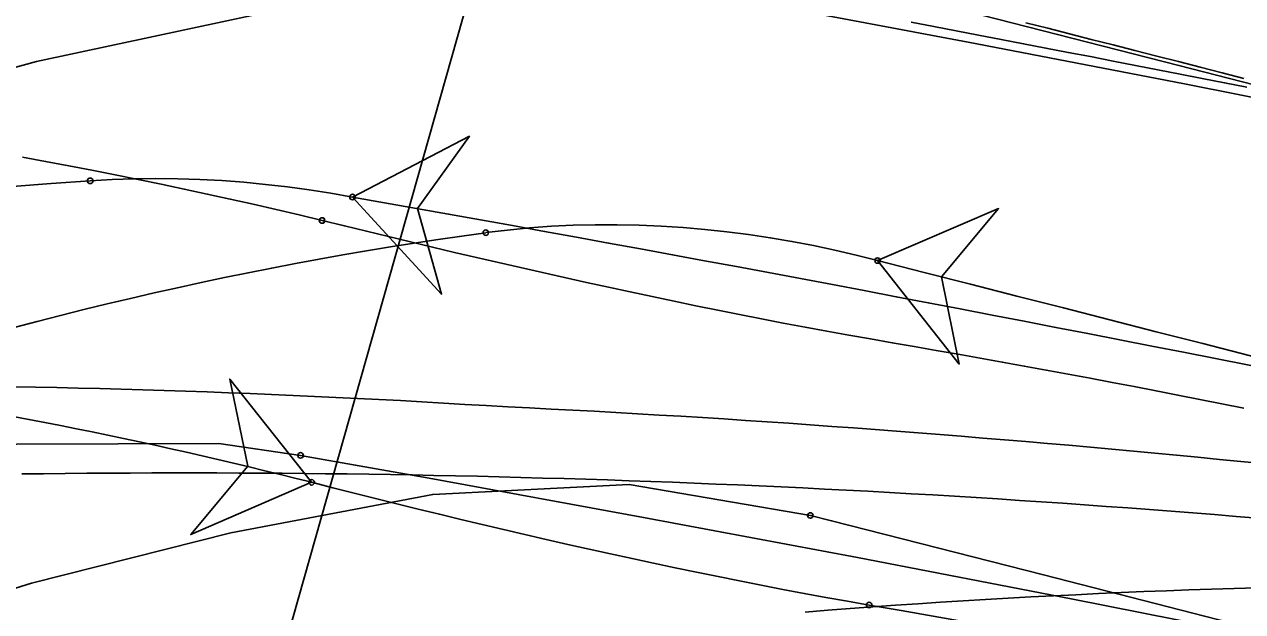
# Model space of a CAD drawing. Extents: x -14 to 1565148, y -25 to 642856.
# Drawn here: x 1564996.24 to 1565014.73, y 636524.76 to 636533.67 of the extents above; entities that cross this region are included whole.
import ezdxf

# ---------------------------------------------------------------- set-up
doc = ezdxf.new("R2010")
doc.units = 0
for name, color, linetype in [('DR_P_Headwall', 7, 'Continuous'), ('GE_P_Alignment_100_Stations', 7, 'Continuous'), ('PM_P_Edge_Line', 7, 'Continuous'), ('SC_Scratch2', 7, 'Continuous'), ('TR_Turning_Path27', 7, 'Continuous'), ('TR_Turning_Path29', 7, 'Continuous')]:
    doc.layers.add(name, color=color, linetype=linetype)

msp = doc.modelspace()

# ---------------------------------------------------------------- linework, layer by layer
at = {"layer": 'DR_P_Headwall'}
msp.add_lwpolyline([(1564996.205, 636526.849), (1564996.534, 636526.852), (1564996.863, 636526.856), (1564997.193, 636526.858), (1564997.522, 636526.861), (1564997.851, 636526.862), (1564998.18, 636526.863), (1564998.509, 636526.864), (1564998.838, 636526.864), (1564999.167, 636526.863), (1564999.497, 636526.862), (1564999.826, 636526.861), (1565000.155, 636526.858), (1565000.484, 636526.855), (1565000.814, 636526.852), (1565001.143, 636526.848), (1565001.472, 636526.844), (1565001.801, 636526.838), (1565002.131, 636526.833), (1565002.46, 636526.827), (1565002.789, 636526.82), (1565003.119, 636526.813), (1565003.448, 636526.805), (1565003.777, 636526.796), (1565004.106, 636526.787), (1565004.436, 636526.778), (1565004.765, 636526.768), (1565005.094, 636526.757), (1565005.424, 636526.746), (1565005.753, 636526.734), (1565006.082, 636526.722), (1565006.411, 636526.709), (1565006.741, 636526.695), (1565007.07, 636526.681), (1565007.399, 636526.667), (1565007.728, 636526.651), (1565008.057, 636526.636), (1565008.387, 636526.62), (1565008.716, 636526.603), (1565009.045, 636526.585), (1565009.374, 636526.567), (1565009.703, 636526.549), (1565010.032, 636526.53), (1565010.361, 636526.51), (1565010.69, 636526.49), (1565011.019, 636526.469), (1565011.348, 636526.448), (1565011.677, 636526.426), (1565012.006, 636526.404), (1565012.335, 636526.381), (1565012.664, 636526.357), (1565012.993, 636526.333), (1565013.322, 636526.308), (1565013.65, 636526.283), (1565013.979, 636526.257), (1565014.308, 636526.231), (1565014.637, 636526.204), (1565014.965, 636526.177)], dxfattribs=at)
at = {"layer": 'GE_P_Alignment_100_Stations'}
for points in [[(1565034.179, 636528.414), (1565033.51, 636528.592), (1565030.23, 636529.336), (1565026.962, 636530.056), (1565023.691, 636530.759), (1565020.416, 636531.446), (1565017.137, 636532.115), (1565013.855, 636532.767), (1565010.569, 636533.401), (1565007.281, 636534.019), (1565003.989, 636534.62), (1565002.012, 636534.972)], [(1565010.214, 636533.954), (1565007.068, 636534.493), (1565003.424, 636534.394), (1564999.908, 636533.852), (1564996.429, 636533.108), (1564992.998, 636532.165), (1564989.627, 636531.025), (1564986.328, 636529.693), (1564983.11, 636528.174), (1564980.294, 636526.649)], [(1565055.623, 636521.727), (1565052.405, 636522.645), (1565049.196, 636523.548), (1565045.984, 636524.445), (1565042.771, 636525.336), (1565039.555, 636526.219), (1565036.338, 636527.097), (1565033.119, 636527.967), (1565029.898, 636528.831), (1565026.676, 636529.688), (1565023.452, 636530.538), (1565020.225, 636531.382), (1565016.998, 636532.219), (1565013.768, 636533.049), (1565010.537, 636533.872), (1565010.214, 636533.954)], [(1565009.704, 636533.703), (1565010.046, 636533.638), (1565010.387, 636533.573), (1565010.728, 636533.508), (1565011.068, 636533.443), (1565011.409, 636533.378), (1565011.749, 636533.313), (1565012.089, 636533.247), (1565012.428, 636533.182), (1565012.768, 636533.116), (1565013.107, 636533.05), (1565013.446, 636532.984), (1565013.785, 636532.918), (1565014.123, 636532.851), (1565014.462, 636532.785), (1565014.8, 636532.718)], [(1565011.445, 636533.697), (1565011.776, 636533.613), (1565012.107, 636533.529), (1565012.438, 636533.444), (1565012.769, 636533.36), (1565013.1, 636533.275), (1565013.431, 636533.191), (1565013.762, 636533.106), (1565014.092, 636533.021), (1565014.423, 636532.936), (1565014.754, 636532.852)], [(1565001.224, 636531.051), (1565002.575, 636529.576), (1565002.209, 636530.877), (1565002.998, 636531.974), (1565001.224, 636531.051)], [(1565001.224, 636531.051), (1565000.896, 636531.109), (1565000.566, 636531.16), (1565000.236, 636531.205), (1564999.905, 636531.244), (1564999.573, 636531.275), (1564999.241, 636531.3), (1564998.908, 636531.318), (1564998.575, 636531.328), (1564998.241, 636531.332), (1564997.908, 636531.328), (1564997.575, 636531.316), (1564997.242, 636531.297)], [(1565009.194, 636530.087), (1565010.433, 636528.516), (1565010.163, 636529.841), (1565011.031, 636530.877), (1565009.194, 636530.087)], [(1565009.194, 636530.087), (1565008.871, 636530.169), (1565008.546, 636530.244), (1565008.22, 636530.314), (1565007.893, 636530.377), (1565007.564, 636530.433), (1565007.235, 636530.483), (1565006.904, 636530.525), (1565006.573, 636530.561), (1565006.241, 636530.59), (1565005.908, 636530.611), (1565005.575, 636530.625), (1565005.242, 636530.632), (1565004.908, 636530.631), (1565004.575, 636530.623), (1565004.242, 636530.607), (1565003.91, 636530.583), (1565003.578, 636530.551), (1565003.247, 636530.511)], [(1565000.436, 636527.13), (1564999.193, 636527.311), (1564996.13, 636527.299), (1564992.969, 636526.97), (1564989.824, 636526.511), (1564986.701, 636525.923), (1564983.605, 636525.207), (1564980.541, 636524.363), (1564977.515, 636523.394), (1564974.531, 636522.301), (1564971.595, 636521.086), (1564968.712, 636519.75), (1564965.886, 636518.297), (1564963.122, 636516.729), (1564962.849, 636516.566)], [(1565032.131, 636520.68), (1565031.511, 636520.846), (1565028.303, 636521.572), (1565025.076, 636522.283), (1565021.845, 636522.976), (1565018.611, 636523.653), (1565015.373, 636524.312), (1565012.132, 636524.955), (1565008.887, 636525.581), (1565005.639, 636526.19), (1565002.388, 636526.782), (1565000.436, 636527.13)], [(1565008.174, 636526.219), (1565005.421, 636526.686), (1565002.441, 636526.539), (1564999.377, 636525.954), (1564996.352, 636525.193), (1564993.376, 636524.258), (1564990.46, 636523.154), (1564987.611, 636521.883), (1564984.841, 636520.45), (1564982.422, 636519.026)], [(1565053.339, 636514.06), (1565050.158, 636514.967), (1565046.964, 636515.866), (1565043.768, 636516.759), (1565040.57, 636517.644), (1565037.371, 636518.524), (1565034.17, 636519.396), (1565030.967, 636520.262), (1565027.762, 636521.121), (1565024.555, 636521.974), (1565021.347, 636522.82), (1565018.137, 636523.659), (1565014.925, 636524.492), (1565011.711, 636525.318), (1565008.496, 636526.137), (1565008.174, 636526.219)]]:
    msp.add_lwpolyline(points, dxfattribs=at)
for points in [[(1565001.224, 636531.051), (1565002.575, 636529.576), (1565002.209, 636530.877), (1565002.998, 636531.974)], [(1565009.194, 636530.087), (1565010.433, 636528.516), (1565010.163, 636529.841), (1565011.031, 636530.877)]]:
    msp.add_lwpolyline(points, close=True, dxfattribs=at)
for centre in [(1564997.242, 636531.297), (1564997.242, 636531.297), (1565001.224, 636531.051), (1565001.224, 636531.051), (1565003.247, 636530.511), (1565003.247, 636530.511), (1565009.194, 636530.087), (1565009.194, 636530.087), (1565000.436, 636527.13), (1565000.436, 636527.13), (1565008.174, 636526.219), (1565008.174, 636526.219)]:
    msp.add_circle(centre, 0.0417, dxfattribs=at)
for centre, radius, start, end in [((1565002.516, 636450.541), 80.928, 93.73652, 120.44683), ((1564890.243, 635901.897), 638.867, 77.162952, 79.996137), ((1565011.061, 636473.161), 57.879, 97.75897, 120.89314), ((1564614.651, 634973.928), 1605.395, 74.111231, 75.773222)]:
    msp.add_arc(centre, radius, start, end, dxfattribs=at)
at = {"layer": 'PM_P_Edge_Line'}
for points in [[(1564996.084, 636528.171), (1564996.41, 636528.165), (1564996.736, 636528.159), (1564997.061, 636528.151), (1564997.387, 636528.143), (1564997.713, 636528.135), (1564998.039, 636528.125), (1564998.365, 636528.115), (1564998.691, 636528.105), (1564999.017, 636528.093), (1564999.343, 636528.081), (1564999.669, 636528.069), (1564999.995, 636528.055), (1565000.321, 636528.041), (1565000.647, 636528.026), (1565000.973, 636528.011), (1565001.299, 636527.995), (1565001.625, 636527.978), (1565001.951, 636527.961), (1565002.277, 636527.943), (1565002.603, 636527.924), (1565002.928, 636527.904), (1565003.254, 636527.885), (1565003.581, 636527.867), (1565003.909, 636527.85), (1565004.237, 636527.834), (1565004.566, 636527.817), (1565004.894, 636527.799), (1565005.222, 636527.781), (1565005.55, 636527.762), (1565005.878, 636527.743), (1565006.206, 636527.724), (1565006.534, 636527.703), (1565006.862, 636527.683), (1565007.19, 636527.661), (1565007.518, 636527.64), (1565007.845, 636527.617), (1565008.173, 636527.595), (1565008.5, 636527.571), (1565008.828, 636527.547), (1565009.155, 636527.523), (1565009.483, 636527.498), (1565009.81, 636527.473), (1565010.137, 636527.447), (1565010.464, 636527.421), (1565010.791, 636527.394), (1565011.118, 636527.367), (1565011.445, 636527.339), (1565011.771, 636527.311), (1565012.098, 636527.283), (1565012.425, 636527.253), (1565012.751, 636527.224), (1565013.077, 636527.194), (1565013.404, 636527.164), (1565013.73, 636527.133), (1565014.056, 636527.102)], [(1565014.056, 636527.102), (1565014.382, 636527.07), (1565014.708, 636527.038), (1565015.034, 636527.006)]]:
    msp.add_lwpolyline(points, dxfattribs=at)
at = {"layer": 'SC_Scratch2'}
msp.add_line((1564991.344, 636492.962), (1565005.865, 636544.255), dxfattribs=at)
at = {"layer": 'TR_Turning_Path27'}
for points in [[(1564996.214, 636531.656), (1564996.566, 636531.592), (1564996.918, 636531.526), (1564997.269, 636531.459), (1564997.62, 636531.39), (1564997.97, 636531.319), (1564998.321, 636531.246), (1564998.67, 636531.172), (1564999.02, 636531.097), (1564999.369, 636531.02), (1564999.718, 636530.941), (1565000.067, 636530.861), (1565000.415, 636530.779), (1565000.762, 636530.695)], [(1565000.761, 636530.695), (1565001.1, 636530.613), (1565001.435, 636530.532), (1565001.77, 636530.451), (1565002.105, 636530.371), (1565002.439, 636530.291), (1565002.774, 636530.212), (1565003.108, 636530.134), (1565003.442, 636530.057), (1565003.775, 636529.981), (1565004.109, 636529.905), (1565004.442, 636529.83), (1565004.775, 636529.756), (1565005.108, 636529.684), (1565005.44, 636529.612), (1565005.773, 636529.541), (1565006.105, 636529.471), (1565006.437, 636529.402), (1565006.769, 636529.335), (1565007.1, 636529.268), (1565007.432, 636529.203), (1565007.763, 636529.139), (1565008.094, 636529.077), (1565008.425, 636529.015), (1565008.756, 636528.955), (1565009.086, 636528.897), (1565009.417, 636528.84), (1565009.751, 636528.782), (1565010.085, 636528.724), (1565010.419, 636528.666), (1565010.753, 636528.606), (1565011.087, 636528.546), (1565011.42, 636528.486), (1565011.754, 636528.425), (1565012.087, 636528.363), (1565012.421, 636528.301), (1565012.754, 636528.238), (1565013.087, 636528.175), (1565013.42, 636528.11), (1565013.753, 636528.046), (1565014.086, 636527.98), (1565014.418, 636527.915), (1565014.751, 636527.848)], [(1565000.604, 636526.722), (1564999.362, 636528.289), (1564999.634, 636526.965), (1564998.768, 636525.928), (1565000.604, 636526.722)], [(1565000.604, 636526.722), (1565000.927, 636526.639), (1565001.25, 636526.557), (1565001.574, 636526.476), (1565001.897, 636526.396), (1565002.221, 636526.316), (1565002.544, 636526.237), (1565002.868, 636526.158), (1565003.193, 636526.081), (1565003.517, 636526.004), (1565003.842, 636525.928), (1565004.166, 636525.853), (1565004.491, 636525.779), (1565004.817, 636525.706), (1565005.142, 636525.634), (1565005.468, 636525.563), (1565005.794, 636525.493), (1565006.12, 636525.424), (1565006.446, 636525.356), (1565006.773, 636525.29), (1565007.1, 636525.224), (1565007.427, 636525.16), (1565007.754, 636525.097), (1565008.082, 636525.036), (1565008.409, 636524.975), (1565008.738, 636524.916), (1565009.066, 636524.859)]]:
    msp.add_lwpolyline(points, dxfattribs=at)
msp.add_lwpolyline([(1565000.604, 636526.722), (1564999.362, 636528.289), (1564999.634, 636526.965), (1564998.768, 636525.928)], close=True, dxfattribs=at)
for centre in [(1565000.761, 636530.695), (1565000.762, 636530.695), (1565000.604, 636526.722), (1565000.604, 636526.722), (1565009.066, 636524.859), (1565009.066, 636524.859)]:
    msp.add_circle(centre, 0.0417, dxfattribs=at)
for centre, radius, start, end in [((1564982.368, 636454.887), 74.113, 75.75547, 81.79798), ((1564977.942, 636344.712), 182.816, 70.31624, 80.19793)]:
    msp.add_arc(centre, radius, start, end, dxfattribs=at)
at = {"layer": 'TR_Turning_Path29'}
msp.add_lwpolyline([(1565014.95, 636525.121), (1565014.607, 636525.111), (1565014.263, 636525.1), (1565013.92, 636525.089), (1565013.577, 636525.076), (1565013.234, 636525.062), (1565012.891, 636525.048), (1565012.548, 636525.033), (1565012.205, 636525.016), (1565011.862, 636524.999), (1565011.52, 636524.981), (1565011.177, 636524.962), (1565010.834, 636524.943), (1565010.491, 636524.922), (1565010.149, 636524.901), (1565009.806, 636524.878), (1565009.464, 636524.855), (1565009.121, 636524.831), (1565008.779, 636524.806), (1565008.437, 636524.78), (1565008.094, 636524.753)], dxfattribs=at)

doc.saveas('drawing.dxf')
